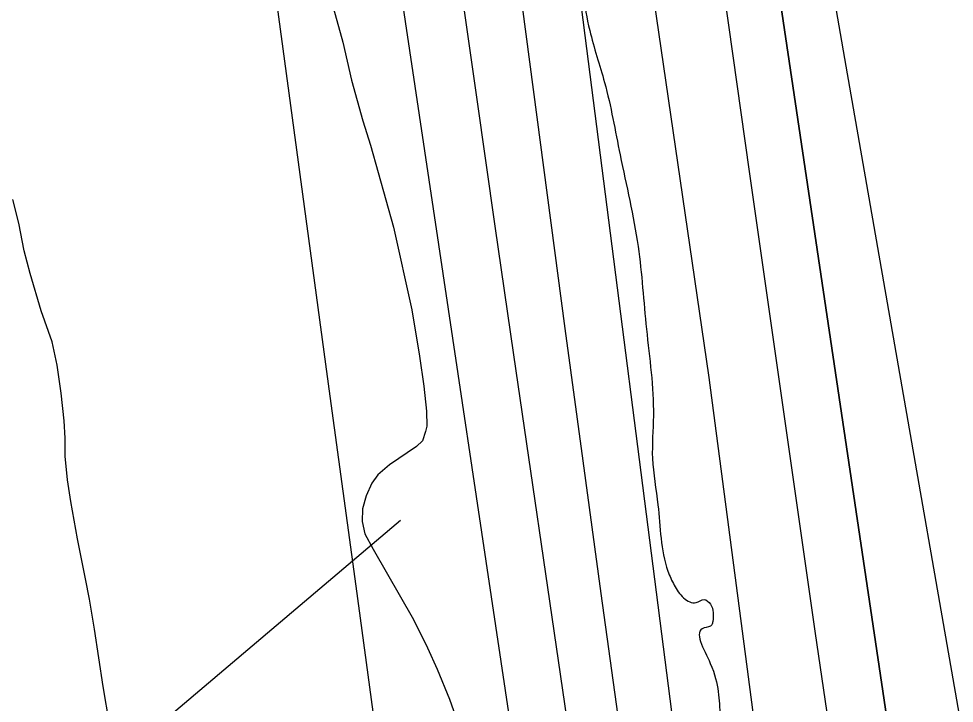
# Model space of a CAD drawing. Extents: x 3392644 to 3430565, y 576657 to 602123.
# Drawn here: x 3411912.5 to 3412346.4, y 584155.6 to 584473.3 of the extents above; entities that cross this region are included whole.
import ezdxf

# ---------------------------------------------------------------- set-up
doc = ezdxf.new("R2010")
doc.units = 0
for name, color, linetype in [('V-RIVR-EDGE', 7, 'Continuous'), ('V-SITE-VEGE', 7, 'Continuous'), ('V-TOPO-BNDY', 7, 'Continuous'), ('V-TOPO-DPTH', 7, 'Continuous'), ('V-TOPO-MAJR', 7, 'Continuous'), ('V-TOPO-MINR', 7, 'Continuous'), ('V-TOPO-WATR', 7, 'Continuous')]:
    doc.layers.add(name, color=color, linetype=linetype)

msp = doc.modelspace()

# ---------------------------------------------------------------- linework, layer by layer
at = {"layer": 'V-RIVR-EDGE'}
msp.add_spline([(3412059.19, 585196.29), (3412062.07, 585176.55), (3412061.68, 585167.77), (3412066.02, 585148.02), (3412070.01, 585133.76), (3412072.16, 585119.13), (3412074.7, 585110.35), (3412079.78, 585095.72), (3412081.23, 585089.5), (3412079.74, 585078.54), (3412079.36, 585072.32), (3412081.17, 585067.57), (3412084.46, 585067.19), (3412095.07, 585068.63), (3412098.72, 585067.52), (3412101.26, 585058.38), (3412103.39, 585032.42), (3412101.55, 585030.23), (3412098.62, 585028.41), (3412097.52, 585027.31), (3412097.52, 585024.39), (3412102.98, 585018.16), (3412107.71, 585007.18), (3412106.91, 584977.94), (3412102.84, 584958.58), (3412103.52, 584940.3), (3412103.51, 584934.09), (3412107.14, 584926.4), (3412112.99, 584923.83), (3412115.53, 584916.51), (3412114.78, 584908.47), (3412113.67, 584905.55), (3412117.32, 584901.15), (3412119.86, 584893.83), (3412124.19, 584870.79), (3412130.67, 584830.93), (3412135.72, 584804.6), (3412137.88, 584792.53), (3412134.94, 584783.4), (3412138.14, 584748.3), (3412137.02, 584737.7), (3412137.35, 584723.45), (3412141.69, 584704.79), (3412149.65, 584674.07), (3412155.42, 584639.32), (3412160.84, 584615.18), (3412165.17, 584590.32), (3412166.24, 584579.71), (3412169.13, 584565.08), (3412169.11, 584558.5), (3412167.64, 584554.85), (3412164.34, 584551.94), (3412166.85, 584533.29), (3412168.28, 584519.03), (3412171.16, 584502.2), (3412177.29, 584467.83), (3412184.18, 584443.68), (3412191.41, 584410.04), (3412199.71, 584367.61), (3412203.63, 584329.22), (3412206.83, 584289), (3412206.41, 584269.26), (3412208.92, 584247.69), (3412213.59, 584216.97), (3412216.5, 584210.38), (3412220.87, 584204.53), (3412226.72, 584202.32), (3412230.37, 584203.77), (3412233.29, 584201.57), (3412234.37, 584193.53), (3412234, 584192.06), (3412230.34, 584190.61), (3412233.23, 584174.15), (3412237.92, 584149.65), (3412243.71, 584125.51), (3412250.95, 584099.54), (3412250.94, 584093.69), (3412249.09, 584083.46), (3412250.16, 584076.15), (3412275.2, 584001.51), (3412285.34, 583961.28), (3412288.92, 583930.56), (3412290.33, 583910.09), (3412289.21, 583900.22), (3412292.08, 583879.38), (3412299.34, 583856.33), (3412308.04, 583829.26), (3412312.72, 583799.27), (3412319.18, 583750.64), (3412320.96, 583731.26), (3412329.26, 583686.64), (3412338.66, 583647.14), (3412344.41, 583604.35), (3412350.16, 583567.42), (3412358.82, 583520.61), (3412365.28, 583471.61), (3412371.75, 583429.19), (3412374.99, 583407.98), (3412379.36, 583398.83), (3412379.34, 583391.15), (3412378.96, 583387.86), (3412376.75, 583379.83), (3412374.91, 583375.45), (3412373.43, 583366.68), (3412373.76, 583353.88), (3412378.83, 583331.94), (3412382.46, 583325.35), (3412385.73, 583315.1), (3412394.11, 583305.21), (3412394.46, 583299.73), (3412394.44, 583288.03), (3412393.68, 583278.53), (3412393.65, 583267.93), (3412397.62, 583244.89), (3412403.03, 583217.82), (3412407.68, 583175.04), (3412422.12, 583100.44), (3412429.01, 583076.66), (3412431.89, 583060.57), (3412431.87, 583051.43), (3412434.39, 583034.97), (3412441.63, 583007.54), (3412451.39, 582962.92), (3412455.36, 582943.9), (3412459.01, 582941.33), (3412460.45, 582932.19), (3412468.39, 582890.5), (3412469.11, 582885.38), (3412468.38, 582884.65), (3412463.99, 582883.93), (3412461.79, 582881.01), (3412462.14, 582876.62), (3412467.57, 582853.21), (3412470.46, 582841.14), (3412473.74, 582838.21), (3412477.03, 582835.28), (3412479.92, 582822.48), (3412500.51, 582724.46), (3412513.18, 582673.98), (3412526.2, 582618.02), (3412557.05, 582528.02), (3412580.26, 582453.02), (3412593.31, 582406.57), (3412604.92, 582372.54), (3412613.62, 582344.01), (3412619.42, 582324.25), (3412629.98, 582308.14), (3412635.42, 582288.76), (3412638.32, 582277.42), (3412649.24, 582259.84), (3412659.04, 582231.67), (3412668.49, 582210.08), (3412681.6, 582191.41), (3412693.62, 582172), (3412707.76, 582126.27), (3412708.45, 582107.63), (3412708.05, 582102.25)], degree=3, dxfattribs=at)
at = {"layer": 'V-SITE-VEGE'}
for points in [[(3412054.6, 584492.04), (3412062.82, 584462.43), (3412066.77, 584444.67), (3412072.08, 584425.91), (3412075.57, 584414.55), (3412086.37, 584376.54), (3412094.8, 584338.18), (3412098.38, 584316.71), (3412100.45, 584302.72), (3412101.68, 584291.12), (3412101.74, 584284.24), (3412101.19, 584281.7), (3412099.73, 584277.32), (3412097.02, 584274.72), (3412084.38, 584266.25), (3412079.08, 584261.55), (3412076.25, 584257.68), (3412073.68, 584251.84), (3412071.89, 584245.89), (3412071.76, 584240), (3412073.02, 584234.28), (3412076.9, 584227.14), (3412095.66, 584194.55), (3412102.06, 584181.36), (3412106.57, 584171.46), (3412112.27, 584157.5), (3412121.73, 584130.8)], [(3411930.27, 584312.55), (3411927.94, 584323.29), (3411922.84, 584337.73), (3411917.79, 584355.11), (3411914.97, 584365.58), (3411912.58, 584378.39), (3411909.77, 584389.44)], [(3411954.6, 584146.05), (3411951.72, 584163.39), (3411947.66, 584190.08), (3411945.39, 584203.96), (3411943.43, 584213.33), (3411939.79, 584231.86), (3411936.61, 584249.2), (3411935.05, 584259.34), (3411934.1, 584270.26), (3411933.98, 584278.7), (3411933.65, 584286.66), (3411932.25, 584299.45), (3411930.27, 584312.55)]]:
    msp.add_lwpolyline(points, dxfattribs=at)
at = {"layer": 'V-TOPO-BNDY'}
msp.add_lwpolyline([(3412089.54, 584240.41), (3409553.18, 582090.78)], dxfattribs=at)
at = {"layer": 'V-TOPO-DPTH'}
for points in [[(3412407.26, 583298.34), (3412328.18, 583683.38), (3412283.66, 583926.99), (3412279.49, 583961.91), (3412272.78, 584001.94), (3412232.66, 584306.85), (3412194.99, 584565.77), (3412190.04, 584629.64), (3412189.29, 584672.21), (3412188.49, 584692.65), (3412186.83, 584707.13), (3412177.58, 584753.98), (3412124.59, 585018.05), (3412027.22, 585581.92), (3411984.38, 585815.32), (3411891.19, 586349.38), (3411889.51, 586358.75), (3411858.75, 586659.38), (3411842.08, 586804.16), (3411824.49, 586922.55), (3411810.27, 587022.2), (3411795.11, 587091.2), (3411747.99, 587317.79), (3411681.46, 587611.69)], [(3412407.26, 583298.34), (3412328.18, 583683.38), (3412283.66, 583926.99), (3412279.49, 583961.91), (3412272.78, 584001.94), (3412232.66, 584306.85), (3412194.99, 584565.77), (3412190.04, 584629.64), (3412189.29, 584672.21), (3412188.49, 584692.65), (3412186.83, 584707.13), (3412177.58, 584753.98), (3412124.59, 585018.05), (3412027.22, 585581.92), (3411984.38, 585815.32), (3411891.19, 586349.38), (3411889.51, 586358.75), (3411858.75, 586659.38), (3411842.08, 586804.16), (3411824.49, 586922.55), (3411810.27, 587022.2), (3411795.11, 587091.2), (3411747.99, 587317.79), (3411681.46, 587611.69)], [(3412473.16, 583246.46), (3412345.32, 583950.09), (3412344.5, 583954.62), (3412343.71, 583959.16), (3412342.93, 583963.7), (3412342.17, 583968.24), (3412340.88, 583976.07), (3412340.78, 583976.7), (3412340.48, 583978.59), (3412339.61, 583984.19), (3412339.09, 583987.61), (3412338.56, 583991.04), (3412338.05, 583994.47), (3412337.53, 583997.9), (3412238.31, 584665.98), (3412236.11, 584680.86), (3412233.92, 584695.73), (3412231.75, 584710.61), (3412112, 585540.66)], [(3412112, 585540.66), (3412231.75, 584710.61), (3412233.92, 584695.73), (3412236.11, 584680.86), (3412238.31, 584665.98), (3412337.53, 583997.9), (3412338.05, 583994.47), (3412338.56, 583991.04), (3412339.09, 583987.61), (3412339.61, 583984.19), (3412340.48, 583978.59), (3412340.78, 583976.7), (3412340.88, 583976.07), (3412342.17, 583968.24), (3412342.93, 583963.7), (3412343.71, 583959.16), (3412344.5, 583954.62), (3412345.32, 583950.09), (3412473.16, 583246.46)], [(3412015.24, 585312.32), (3412030.46, 585221.07), (3412045.56, 585129.81), (3412060.57, 585038.53), (3412110.54, 584733.42), (3412114.81, 584706.63), (3412118.91, 584679.82), (3412122.76, 584652.97), (3412126.46, 584626.09), (3412165.83, 584329.58), (3412174.08, 584268.09), (3412182.44, 584206.61), (3412190.96, 584145.15)]]:
    msp.add_lwpolyline(points, dxfattribs=at)
at = {"layer": 'V-TOPO-MAJR'}
msp.add_lwpolyline([(3411866.65, 584717.9), (3411903.72, 584955.37), (3411907.2, 584972.02), (3411911.78, 584988.3), (3411918, 585004.03), (3411925.32, 585019.38), (3411931.75, 585023.98), (3411937.65, 585025.42), (3411942.78, 585022.15), (3411947.38, 585015.74), (3412000.28, 584704.83), (3412003.62, 584684.58), (3412006.82, 584664.31), (3412009.82, 584644.01), (3412012.68, 584623.69), (3412032.95, 584474.14), (3412044.89, 584386.09), (3412056.83, 584298.05), (3412068.77, 584210), (3412080.72, 584121.96)], dxfattribs=at)
at = {"layer": 'V-TOPO-MINR'}
for points in [[(3411927.12, 585563.46), (3412035.11, 584855.02), (3412039.74, 584824.53), (3412044.34, 584794.03), (3412048.9, 584763.53), (3412053.43, 584733.03), (3412055.56, 584718.62), (3412058.99, 584695.31), (3412062.39, 584672), (3412065.75, 584648.68), (3412069.09, 584625.36), (3412072.43, 584602.04), (3412075.8, 584578.73), (3412079.23, 584555.42), (3412082.69, 584532.12), (3412158.05, 584028.05)], [(3411952.65, 585544.61), (3412025.32, 585092.84), (3412036.46, 585023.39), (3412047.56, 584953.93), (3412058.6, 584884.46), (3412069.59, 584814.99), (3412087.44, 584701.91), (3412089.45, 584688.97), (3412091.4, 584676.01), (3412093.28, 584663.05), (3412095.11, 584650.08), (3412108.04, 584556.4), (3412116.37, 584496.59), (3412124.79, 584436.8), (3412133.35, 584377.03), (3412142.01, 584317.27), (3412187.45, 584006.08)], [(3412179.9, 585544.82), (3412254.08, 584707.21), (3412254.64, 584702.94), (3412255.23, 584698.68), (3412255.86, 584694.43), (3412256.52, 584690.18), (3412268.43, 584616.13), (3412275.14, 584574.87), (3412281.97, 584533.63), (3412288.97, 584492.41), (3412296.08, 584451.22), (3412371.71, 584018.11)], [(3412112, 585540.66), (3412231.75, 584710.61), (3412233.92, 584695.73), (3412236.11, 584680.86), (3412238.31, 584665.98), (3412337.53, 583997.9), (3412338.05, 583994.47), (3412338.56, 583991.04), (3412339.09, 583987.61), (3412339.61, 583984.19), (3412340.48, 583978.59), (3412340.78, 583976.7), (3412340.88, 583976.07), (3412342.17, 583968.24), (3412342.93, 583963.7), (3412343.71, 583959.16), (3412344.5, 583954.62), (3412345.32, 583950.09), (3412473.16, 583246.46)], [(3412026.01, 585399.34), (3412133.37, 584764.88), (3412139.99, 584724.27), (3412146.28, 584683.6), (3412152.08, 584642.86), (3412157.55, 584602.08), (3412233.42, 584009.19), (3412234.4, 584001.63), (3412235.39, 583994.07), (3412236.41, 583986.51), (3412237.44, 583978.96), (3412239.07, 583967.14), (3412239.83, 583962.22), (3412240.12, 583960.59), (3412243, 583944.71), (3412244.77, 583935.15), (3412246.6, 583925.6), (3412248.5, 583916.06), (3412250.46, 583906.54), (3412395.29, 583213.95)], [(3412015.24, 585312.32), (3412030.46, 585221.07), (3412045.56, 585129.81), (3412060.57, 585038.53), (3412110.54, 584733.42), (3412114.81, 584706.63), (3412118.91, 584679.82), (3412122.76, 584652.97), (3412126.46, 584626.09), (3412165.83, 584329.58), (3412174.08, 584268.09), (3412182.44, 584206.61), (3412190.96, 584145.15)], [(3412114.55, 585308.4), (3412130.41, 585211.49), (3412145.78, 585114.51), (3412160.83, 585017.47), (3412203.43, 584738.15), (3412206.87, 584715.31), (3412210.26, 584692.46), (3412213.58, 584669.6), (3412216.84, 584646.73), (3412251.26, 584402.4), (3412261.39, 584330.91), (3412271.59, 584259.44), (3412281.91, 584187.99), (3412292.3, 584116.54), (3412308.99, 584002.37), (3412311.15, 583988.03), (3412313.37, 583973.7), (3412315.71, 583959.39), (3412318.13, 583945.09), (3412345.23, 583788.21), (3412396.4, 583510.62)]]:
    msp.add_lwpolyline(points, dxfattribs=at)
at = {"layer": 'V-TOPO-WATR'}
msp.add_lwpolyline([(3412407.26, 583298.34), (3412328.18, 583683.38), (3412283.66, 583926.99), (3412279.49, 583961.91), (3412272.78, 584001.94), (3412232.66, 584306.85), (3412194.99, 584565.77), (3412190.04, 584629.64), (3412189.29, 584672.21), (3412188.49, 584692.65), (3412186.83, 584707.13), (3412177.58, 584753.98), (3412124.59, 585018.05), (3412027.22, 585581.92), (3411984.38, 585815.32), (3411891.19, 586349.38), (3411889.51, 586358.75), (3411858.75, 586659.38), (3411842.08, 586804.16), (3411824.49, 586922.55), (3411810.27, 587022.2), (3411795.11, 587091.2), (3411747.99, 587317.79), (3411681.46, 587611.69)], dxfattribs=at)

doc.saveas('drawing.dxf')
